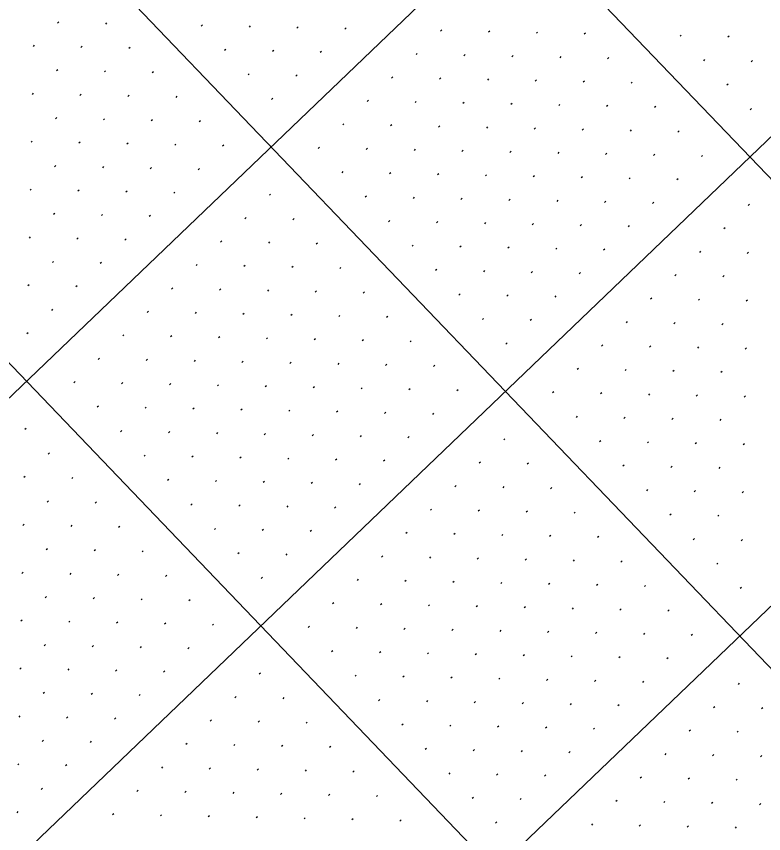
# Model space of a CAD drawing. Extents: x 2148987 to 2151117, y 142806 to 144993.
# Drawn here: x 2150016.8 to 2150127.1, y 144384 to 144504.6 of the extents above; entities that cross this region are included whole.
import ezdxf

# ---------------------------------------------------------------- set-up
doc = ezdxf.new("R2010")
doc.units = 0
doc.layers.add('PR_PIER_PH3', color=7, linetype='Continuous')
doc.layers.add('SHT_Profile_Grid_Minor', color=7, linetype='Continuous')

msp = doc.modelspace()

# ---------------------------------------------------------------- linework, layer by layer
at = {"layer": 'PR_PIER_PH3'}
for p, q in [((2150261.97, 144684.26), (2149124.83, 143594.52)), ((2150296.56, 144648.16), (2149159.43, 143558.42)), ((2150331.16, 144612.07), (2149194.02, 143522.32)), ((2150055.9, 144556.04), (2150377.63, 144220.31)), ((2150019.8, 144521.44), (2150341.53, 144185.72)), ((2149983.7, 144486.85), (2150329.49, 144126.02))]:
    msp.add_line(p, q, dxfattribs=at)
at = {"layer": 'SHT_Profile_Grid_Minor'}
for p, q in [((2150023.05, 144503.78), (2150022.87, 144503.61)), ((2150030.12, 144503.63), (2150029.94, 144503.46)), ((2150044.26, 144503.33), (2150044.08, 144503.15)), ((2150051.33, 144503.18), (2150051.15, 144503)), ((2150058.4, 144503.03), (2150058.22, 144502.85)), ((2150065.47, 144502.88), (2150065.28, 144502.7)), ((2150079.6, 144502.58), (2150079.42, 144502.4)), ((2150086.67, 144502.43), (2150086.49, 144502.25)), ((2150093.74, 144502.27), (2150093.56, 144502.1)), ((2150100.81, 144502.12), (2150100.63, 144501.95)), ((2150114.95, 144501.82), (2150114.77, 144501.65)), ((2150122.02, 144501.67), (2150121.84, 144501.5)), ((2150019.44, 144500.32), (2150019.26, 144500.15)), ((2150026.51, 144500.17), (2150026.33, 144500)), ((2150033.58, 144500.02), (2150033.4, 144499.85)), ((2150047.72, 144499.72), (2150047.54, 144499.55)), ((2150054.79, 144499.57), (2150054.61, 144499.39)), ((2150061.86, 144499.42), (2150061.67, 144499.24)), ((2150075.99, 144499.12), (2150075.81, 144498.94)), ((2150083.06, 144498.97), (2150082.88, 144498.79)), ((2150090.13, 144498.82), (2150089.95, 144498.64)), ((2150097.2, 144498.66), (2150097.02, 144498.49)), ((2150104.27, 144498.51), (2150104.09, 144498.34)), ((2150118.41, 144498.21), (2150118.23, 144498.04)), ((2150125.48, 144498.06), (2150125.3, 144497.89)), ((2150022.9, 144496.71), (2150022.72, 144496.54)), ((2150029.97, 144496.56), (2150029.79, 144496.39)), ((2150037.04, 144496.41), (2150036.86, 144496.24)), ((2150051.18, 144496.11), (2150051, 144495.94)), ((2150058.25, 144495.96), (2150058.06, 144495.78)), ((2150072.38, 144495.66), (2150072.2, 144495.48)), ((2150079.45, 144495.51), (2150079.27, 144495.33)), ((2150086.52, 144495.36), (2150086.34, 144495.18)), ((2150093.59, 144495.21), (2150093.41, 144495.03)), ((2150100.66, 144495.05), (2150100.48, 144494.88)), ((2150107.73, 144494.9), (2150107.55, 144494.73)), ((2150121.87, 144494.6), (2150121.69, 144494.43)), ((2150019.29, 144493.25), (2150019.11, 144493.08)), ((2150026.36, 144493.1), (2150026.18, 144492.93)), ((2150033.43, 144492.95), (2150033.25, 144492.78)), ((2150040.5, 144492.8), (2150040.32, 144492.63)), ((2150054.64, 144492.5), (2150054.46, 144492.33)), ((2150068.77, 144492.2), (2150068.59, 144492.02)), ((2150075.84, 144492.05), (2150075.66, 144491.87)), ((2150082.91, 144491.9), (2150082.73, 144491.72)), ((2150089.98, 144491.75), (2150089.8, 144491.57)), ((2150097.05, 144491.6), (2150096.87, 144491.42)), ((2150104.12, 144491.44), (2150103.94, 144491.27)), ((2150111.19, 144491.29), (2150111.01, 144491.12)), ((2150125.33, 144490.99), (2150125.15, 144490.82)), ((2150022.75, 144489.64), (2150022.57, 144489.47)), ((2150029.82, 144489.49), (2150029.64, 144489.32)), ((2150036.89, 144489.34), (2150036.71, 144489.17)), ((2150043.96, 144489.19), (2150043.78, 144489.02)), ((2150065.16, 144488.74), (2150064.98, 144488.56)), ((2150072.23, 144488.59), (2150072.05, 144488.41)), ((2150079.3, 144488.44), (2150079.12, 144488.26)), ((2150086.37, 144488.29), (2150086.19, 144488.11)), ((2150093.44, 144488.14), (2150093.26, 144487.96)), ((2150100.51, 144487.99), (2150100.33, 144487.81)), ((2150107.58, 144487.84), (2150107.4, 144487.66)), ((2150114.65, 144487.68), (2150114.47, 144487.51)), ((2150019.14, 144486.18), (2150018.96, 144486.01)), ((2150026.21, 144486.03), (2150026.03, 144485.86)), ((2150033.28, 144485.88), (2150033.1, 144485.71)), ((2150040.35, 144485.73), (2150040.17, 144485.56)), ((2150047.42, 144485.58), (2150047.24, 144485.41)), ((2150061.55, 144485.28), (2150061.37, 144485.11)), ((2150068.62, 144485.13), (2150068.44, 144484.95)), ((2150075.69, 144484.98), (2150075.51, 144484.8)), ((2150082.76, 144484.83), (2150082.58, 144484.65)), ((2150089.83, 144484.68), (2150089.65, 144484.5)), ((2150096.9, 144484.53), (2150096.72, 144484.35)), ((2150103.97, 144484.38), (2150103.79, 144484.2)), ((2150111.04, 144484.23), (2150110.86, 144484.05)), ((2150118.11, 144484.07), (2150117.93, 144483.9)), ((2150022.6, 144482.57), (2150022.42, 144482.4)), ((2150029.67, 144482.42), (2150029.49, 144482.25)), ((2150036.74, 144482.27), (2150036.56, 144482.1)), ((2150043.81, 144482.12), (2150043.63, 144481.95)), ((2150065.01, 144481.67), (2150064.83, 144481.5)), ((2150072.08, 144481.52), (2150071.9, 144481.34)), ((2150079.15, 144481.37), (2150078.97, 144481.19)), ((2150086.22, 144481.22), (2150086.04, 144481.04)), ((2150093.29, 144481.07), (2150093.11, 144480.89)), ((2150100.36, 144480.92), (2150100.18, 144480.74)), ((2150107.43, 144480.77), (2150107.25, 144480.59)), ((2150114.5, 144480.62), (2150114.32, 144480.44)), ((2150018.99, 144479.11), (2150018.81, 144478.94)), ((2150026.06, 144478.96), (2150025.88, 144478.79)), ((2150033.13, 144478.81), (2150032.95, 144478.64)), ((2150040.2, 144478.66), (2150040.02, 144478.49)), ((2150054.33, 144478.36), (2150054.15, 144478.19)), ((2150068.47, 144478.06), (2150068.29, 144477.89)), ((2150075.54, 144477.91), (2150075.36, 144477.73)), ((2150082.61, 144477.76), (2150082.43, 144477.58)), ((2150089.68, 144477.61), (2150089.5, 144477.43)), ((2150096.75, 144477.46), (2150096.57, 144477.28)), ((2150103.82, 144477.31), (2150103.64, 144477.13)), ((2150110.89, 144477.16), (2150110.71, 144476.98)), ((2150125.03, 144476.85), (2150124.85, 144476.68)), ((2150022.45, 144475.5), (2150022.27, 144475.33)), ((2150029.52, 144475.35), (2150029.34, 144475.18)), ((2150036.59, 144475.2), (2150036.41, 144475.03)), ((2150050.72, 144474.9), (2150050.54, 144474.73)), ((2150057.79, 144474.75), (2150057.61, 144474.58)), ((2150071.93, 144474.45), (2150071.75, 144474.28)), ((2150079, 144474.3), (2150078.82, 144474.12)), ((2150086.07, 144474.15), (2150085.89, 144473.97)), ((2150093.14, 144474), (2150092.96, 144473.82)), ((2150100.21, 144473.85), (2150100.03, 144473.67)), ((2150107.28, 144473.7), (2150107.1, 144473.52)), ((2150121.42, 144473.4), (2150121.24, 144473.22)), ((2150018.84, 144472.04), (2150018.66, 144471.87)), ((2150025.91, 144471.89), (2150025.73, 144471.72)), ((2150032.98, 144471.74), (2150032.8, 144471.57)), ((2150047.11, 144471.44), (2150046.93, 144471.27)), ((2150054.18, 144471.29), (2150054, 144471.12)), ((2150061.25, 144471.14), (2150061.07, 144470.97)), ((2150075.39, 144470.84), (2150075.21, 144470.67)), ((2150082.46, 144470.69), (2150082.28, 144470.51)), ((2150089.53, 144470.54), (2150089.35, 144470.36)), ((2150096.6, 144470.39), (2150096.42, 144470.21)), ((2150103.67, 144470.24), (2150103.49, 144470.06)), ((2150117.81, 144469.94), (2150117.63, 144469.76)), ((2150124.88, 144469.79), (2150124.7, 144469.61)), ((2150022.3, 144468.43), (2150022.12, 144468.26)), ((2150029.37, 144468.28), (2150029.19, 144468.11)), ((2150043.5, 144467.98), (2150043.32, 144467.81)), ((2150050.57, 144467.83), (2150050.39, 144467.66)), ((2150057.64, 144467.68), (2150057.46, 144467.51)), ((2150064.71, 144467.53), (2150064.53, 144467.36)), ((2150078.85, 144467.23), (2150078.67, 144467.06)), ((2150085.92, 144467.08), (2150085.74, 144466.91)), ((2150092.99, 144466.93), (2150092.81, 144466.75)), ((2150100.06, 144466.78), (2150099.88, 144466.6)), ((2150114.2, 144466.48), (2150114.02, 144466.3)), ((2150121.27, 144466.33), (2150121.09, 144466.15)), ((2150018.69, 144464.97), (2150018.51, 144464.8)), ((2150025.76, 144464.82), (2150025.58, 144464.65)), ((2150039.89, 144464.52), (2150039.71, 144464.35)), ((2150046.96, 144464.37), (2150046.78, 144464.2)), ((2150054.03, 144464.22), (2150053.85, 144464.05)), ((2150061.1, 144464.07), (2150060.92, 144463.9)), ((2150068.17, 144463.92), (2150067.99, 144463.75)), ((2150082.31, 144463.62), (2150082.13, 144463.45)), ((2150089.38, 144463.47), (2150089.2, 144463.3)), ((2150096.45, 144463.32), (2150096.27, 144463.14)), ((2150110.59, 144463.02), (2150110.41, 144462.84)), ((2150117.66, 144462.87), (2150117.48, 144462.69)), ((2150124.73, 144462.72), (2150124.55, 144462.54)), ((2150022.15, 144461.36), (2150021.97, 144461.19)), ((2150036.28, 144461.06), (2150036.1, 144460.89)), ((2150043.35, 144460.91), (2150043.17, 144460.74)), ((2150050.42, 144460.76), (2150050.24, 144460.59)), ((2150057.49, 144460.61), (2150057.31, 144460.44)), ((2150064.56, 144460.46), (2150064.38, 144460.29)), ((2150071.63, 144460.31), (2150071.45, 144460.14)), ((2150085.77, 144460.01), (2150085.59, 144459.84)), ((2150092.84, 144459.86), (2150092.66, 144459.69)), ((2150106.98, 144459.56), (2150106.8, 144459.38)), ((2150114.05, 144459.41), (2150113.87, 144459.23)), ((2150121.12, 144459.26), (2150120.94, 144459.08)), ((2150018.54, 144457.9), (2150018.36, 144457.73)), ((2150032.67, 144457.6), (2150032.49, 144457.43)), ((2150039.74, 144457.45), (2150039.56, 144457.28)), ((2150046.81, 144457.3), (2150046.63, 144457.13)), ((2150053.88, 144457.15), (2150053.7, 144456.98)), ((2150060.95, 144457), (2150060.77, 144456.83)), ((2150068.02, 144456.85), (2150067.84, 144456.68)), ((2150075.09, 144456.7), (2150074.91, 144456.53)), ((2150089.23, 144456.4), (2150089.05, 144456.23)), ((2150103.37, 144456.1), (2150103.19, 144455.92)), ((2150110.44, 144455.95), (2150110.26, 144455.77)), ((2150117.51, 144455.8), (2150117.33, 144455.62)), ((2150124.58, 144455.65), (2150124.4, 144455.47)), ((2150029.07, 144454.14), (2150028.88, 144453.97)), ((2150036.13, 144453.99), (2150035.95, 144453.82)), ((2150043.2, 144453.84), (2150043.02, 144453.67)), ((2150050.27, 144453.69), (2150050.09, 144453.52)), ((2150057.34, 144453.54), (2150057.16, 144453.37)), ((2150064.41, 144453.39), (2150064.23, 144453.22)), ((2150071.48, 144453.24), (2150071.3, 144453.07)), ((2150078.55, 144453.09), (2150078.37, 144452.92)), ((2150099.76, 144452.64), (2150099.58, 144452.47)), ((2150106.83, 144452.49), (2150106.65, 144452.31)), ((2150113.9, 144452.34), (2150113.72, 144452.16)), ((2150120.97, 144452.19), (2150120.79, 144452.01)), ((2150025.46, 144450.68), (2150025.27, 144450.51)), ((2150032.52, 144450.53), (2150032.34, 144450.36)), ((2150039.59, 144450.38), (2150039.41, 144450.21)), ((2150046.66, 144450.23), (2150046.48, 144450.06)), ((2150053.73, 144450.08), (2150053.55, 144449.91)), ((2150060.8, 144449.93), (2150060.62, 144449.76)), ((2150067.87, 144449.78), (2150067.69, 144449.61)), ((2150074.94, 144449.63), (2150074.76, 144449.46)), ((2150082.01, 144449.48), (2150081.83, 144449.31)), ((2150096.15, 144449.18), (2150095.97, 144449.01)), ((2150103.22, 144449.03), (2150103.04, 144448.86)), ((2150110.29, 144448.88), (2150110.11, 144448.7)), ((2150117.36, 144448.73), (2150117.18, 144448.55)), ((2150124.43, 144448.58), (2150124.25, 144448.4)), ((2150028.91, 144447.07), (2150028.73, 144446.9)), ((2150035.98, 144446.92), (2150035.8, 144446.75)), ((2150043.05, 144446.77), (2150042.87, 144446.6)), ((2150050.12, 144446.62), (2150049.94, 144446.45)), ((2150057.19, 144446.47), (2150057.01, 144446.3)), ((2150064.26, 144446.32), (2150064.08, 144446.15)), ((2150071.33, 144446.17), (2150071.15, 144446)), ((2150078.4, 144446.02), (2150078.22, 144445.85)), ((2150099.61, 144445.57), (2150099.43, 144445.4)), ((2150106.68, 144445.42), (2150106.5, 144445.25)), ((2150113.75, 144445.27), (2150113.57, 144445.09)), ((2150120.82, 144445.12), (2150120.64, 144444.94)), ((2150018.24, 144443.76), (2150018.05, 144443.59)), ((2150032.37, 144443.46), (2150032.19, 144443.29)), ((2150039.44, 144443.31), (2150039.26, 144443.14)), ((2150046.51, 144443.16), (2150046.33, 144442.99)), ((2150053.58, 144443.01), (2150053.4, 144442.84)), ((2150060.65, 144442.86), (2150060.47, 144442.69)), ((2150067.72, 144442.71), (2150067.54, 144442.54)), ((2150074.79, 144442.56), (2150074.61, 144442.39)), ((2150088.93, 144442.26), (2150088.75, 144442.09)), ((2150103.07, 144441.96), (2150102.89, 144441.79)), ((2150110.14, 144441.81), (2150109.96, 144441.64)), ((2150117.21, 144441.66), (2150117.03, 144441.48)), ((2150124.28, 144441.51), (2150124.1, 144441.33)), ((2150021.69, 144440.15), (2150021.51, 144439.98)), ((2150035.83, 144439.85), (2150035.65, 144439.68)), ((2150042.9, 144439.7), (2150042.72, 144439.53)), ((2150049.97, 144439.55), (2150049.79, 144439.38)), ((2150057.04, 144439.4), (2150056.86, 144439.23)), ((2150064.11, 144439.25), (2150063.93, 144439.08)), ((2150071.18, 144439.1), (2150071, 144438.93)), ((2150085.32, 144438.8), (2150085.14, 144438.63)), ((2150092.39, 144438.65), (2150092.21, 144438.48)), ((2150106.53, 144438.35), (2150106.35, 144438.18)), ((2150113.6, 144438.2), (2150113.42, 144438.03)), ((2150120.67, 144438.05), (2150120.49, 144437.87)), ((2150018.08, 144436.69), (2150017.9, 144436.52)), ((2150025.15, 144436.54), (2150024.97, 144436.37)), ((2150039.29, 144436.24), (2150039.11, 144436.07)), ((2150046.36, 144436.09), (2150046.18, 144435.92)), ((2150053.43, 144435.94), (2150053.25, 144435.77)), ((2150060.5, 144435.79), (2150060.32, 144435.62)), ((2150067.57, 144435.64), (2150067.39, 144435.47)), ((2150081.71, 144435.34), (2150081.53, 144435.17)), ((2150088.78, 144435.19), (2150088.6, 144435.02)), ((2150095.85, 144435.04), (2150095.67, 144434.87)), ((2150109.99, 144434.74), (2150109.81, 144434.57)), ((2150117.06, 144434.59), (2150116.88, 144434.42)), ((2150124.13, 144434.44), (2150123.95, 144434.26)), ((2150021.54, 144433.08), (2150021.36, 144432.91)), ((2150028.61, 144432.93), (2150028.43, 144432.76)), ((2150042.75, 144432.63), (2150042.57, 144432.46)), ((2150049.82, 144432.48), (2150049.64, 144432.31)), ((2150056.89, 144432.33), (2150056.71, 144432.16)), ((2150063.96, 144432.18), (2150063.78, 144432.01)), ((2150078.1, 144431.88), (2150077.92, 144431.71)), ((2150085.17, 144431.73), (2150084.99, 144431.56)), ((2150092.24, 144431.58), (2150092.06, 144431.41)), ((2150099.31, 144431.43), (2150099.13, 144431.26)), ((2150113.45, 144431.13), (2150113.27, 144430.96)), ((2150120.52, 144430.98), (2150120.34, 144430.81)), ((2150017.93, 144429.62), (2150017.75, 144429.45)), ((2150025, 144429.47), (2150024.82, 144429.3)), ((2150032.07, 144429.32), (2150031.89, 144429.15)), ((2150046.21, 144429.02), (2150046.03, 144428.85)), ((2150053.28, 144428.87), (2150053.1, 144428.7)), ((2150060.35, 144428.72), (2150060.17, 144428.55)), ((2150074.49, 144428.42), (2150074.31, 144428.25)), ((2150081.56, 144428.27), (2150081.38, 144428.1)), ((2150088.63, 144428.12), (2150088.45, 144427.95)), ((2150095.7, 144427.97), (2150095.52, 144427.8)), ((2150102.77, 144427.82), (2150102.59, 144427.65)), ((2150116.91, 144427.52), (2150116.73, 144427.35)), ((2150123.98, 144427.37), (2150123.8, 144427.2)), ((2150021.39, 144426.02), (2150021.21, 144425.84)), ((2150028.46, 144425.86), (2150028.28, 144425.69)), ((2150035.53, 144425.71), (2150035.35, 144425.54)), ((2150049.67, 144425.41), (2150049.49, 144425.24)), ((2150056.74, 144425.26), (2150056.56, 144425.09)), ((2150070.88, 144424.96), (2150070.7, 144424.79)), ((2150077.95, 144424.81), (2150077.77, 144424.64)), ((2150085.02, 144424.66), (2150084.84, 144424.49)), ((2150092.09, 144424.51), (2150091.91, 144424.34)), ((2150099.16, 144424.36), (2150098.98, 144424.19)), ((2150106.23, 144424.21), (2150106.05, 144424.04)), ((2150120.37, 144423.91), (2150120.19, 144423.74)), ((2150017.78, 144422.56), (2150017.6, 144422.38)), ((2150024.85, 144422.41), (2150024.67, 144422.23)), ((2150031.92, 144422.25), (2150031.74, 144422.08)), ((2150038.99, 144422.1), (2150038.81, 144421.93)), ((2150053.13, 144421.8), (2150052.95, 144421.63)), ((2150067.27, 144421.5), (2150067.09, 144421.33)), ((2150074.34, 144421.35), (2150074.16, 144421.18)), ((2150081.41, 144421.2), (2150081.23, 144421.03)), ((2150088.48, 144421.05), (2150088.3, 144420.88)), ((2150095.55, 144420.9), (2150095.37, 144420.73)), ((2150102.62, 144420.75), (2150102.44, 144420.58)), ((2150109.69, 144420.6), (2150109.51, 144420.43)), ((2150123.83, 144420.3), (2150123.65, 144420.13)), ((2150021.24, 144418.95), (2150021.06, 144418.77)), ((2150028.31, 144418.8), (2150028.13, 144418.62)), ((2150035.38, 144418.64), (2150035.2, 144418.47)), ((2150042.45, 144418.49), (2150042.27, 144418.32)), ((2150063.66, 144418.04), (2150063.48, 144417.87)), ((2150070.73, 144417.89), (2150070.55, 144417.72)), ((2150077.8, 144417.74), (2150077.62, 144417.57)), ((2150084.87, 144417.59), (2150084.69, 144417.42)), ((2150091.94, 144417.44), (2150091.76, 144417.27)), ((2150099.01, 144417.29), (2150098.83, 144417.12)), ((2150106.08, 144417.14), (2150105.9, 144416.97)), ((2150113.15, 144416.99), (2150112.97, 144416.82)), ((2150017.63, 144415.49), (2150017.45, 144415.31)), ((2150024.7, 144415.34), (2150024.52, 144415.16)), ((2150031.77, 144415.19), (2150031.59, 144415.01)), ((2150038.84, 144415.03), (2150038.66, 144414.86)), ((2150045.91, 144414.88), (2150045.73, 144414.71)), ((2150060.05, 144414.58), (2150059.87, 144414.41)), ((2150067.12, 144414.43), (2150066.94, 144414.26)), ((2150074.19, 144414.28), (2150074.01, 144414.11)), ((2150081.26, 144414.13), (2150081.08, 144413.96)), ((2150088.33, 144413.98), (2150088.15, 144413.81)), ((2150095.4, 144413.83), (2150095.22, 144413.66)), ((2150102.47, 144413.68), (2150102.29, 144413.51)), ((2150109.54, 144413.53), (2150109.36, 144413.36)), ((2150116.61, 144413.38), (2150116.43, 144413.21)), ((2150021.09, 144411.88), (2150020.91, 144411.7)), ((2150028.16, 144411.73), (2150027.98, 144411.55)), ((2150035.23, 144411.58), (2150035.05, 144411.4)), ((2150042.3, 144411.42), (2150042.12, 144411.25)), ((2150063.51, 144410.97), (2150063.33, 144410.8)), ((2150070.58, 144410.82), (2150070.4, 144410.65)), ((2150077.65, 144410.67), (2150077.47, 144410.5)), ((2150084.72, 144410.52), (2150084.54, 144410.35)), ((2150091.79, 144410.37), (2150091.61, 144410.2)), ((2150098.86, 144410.22), (2150098.68, 144410.05)), ((2150105.93, 144410.07), (2150105.75, 144409.9)), ((2150113, 144409.92), (2150112.82, 144409.75)), ((2150017.48, 144408.42), (2150017.3, 144408.24)), ((2150024.55, 144408.27), (2150024.37, 144408.09)), ((2150031.62, 144408.12), (2150031.44, 144407.94)), ((2150038.69, 144407.97), (2150038.51, 144407.79)), ((2150052.83, 144407.66), (2150052.65, 144407.49)), ((2150066.97, 144407.36), (2150066.79, 144407.19)), ((2150074.04, 144407.21), (2150073.86, 144407.04)), ((2150081.11, 144407.06), (2150080.93, 144406.89)), ((2150088.18, 144406.91), (2150088, 144406.74)), ((2150095.25, 144406.76), (2150095.07, 144406.59)), ((2150102.32, 144406.61), (2150102.14, 144406.44)), ((2150109.39, 144406.46), (2150109.21, 144406.29)), ((2150123.52, 144406.16), (2150123.34, 144405.99)), ((2150020.94, 144404.81), (2150020.76, 144404.63)), ((2150028.01, 144404.66), (2150027.83, 144404.48)), ((2150035.08, 144404.51), (2150034.9, 144404.33)), ((2150049.22, 144404.2), (2150049.04, 144404.03)), ((2150056.29, 144404.05), (2150056.11, 144403.88)), ((2150070.43, 144403.75), (2150070.25, 144403.58)), ((2150077.5, 144403.6), (2150077.32, 144403.43)), ((2150084.57, 144403.45), (2150084.39, 144403.28)), ((2150091.64, 144403.3), (2150091.46, 144403.13)), ((2150098.71, 144403.15), (2150098.53, 144402.98)), ((2150105.78, 144403), (2150105.6, 144402.83)), ((2150119.92, 144402.7), (2150119.73, 144402.53)), ((2150126.98, 144402.55), (2150126.8, 144402.38)), ((2150017.33, 144401.35), (2150017.15, 144401.17)), ((2150024.4, 144401.2), (2150024.22, 144401.02)), ((2150031.47, 144401.05), (2150031.29, 144400.87)), ((2150045.61, 144400.75), (2150045.43, 144400.57)), ((2150052.68, 144400.59), (2150052.5, 144400.42)), ((2150059.75, 144400.44), (2150059.57, 144400.27)), ((2150073.89, 144400.14), (2150073.71, 144399.97)), ((2150080.96, 144399.99), (2150080.78, 144399.82)), ((2150088.03, 144399.84), (2150087.85, 144399.67)), ((2150095.1, 144399.69), (2150094.92, 144399.52)), ((2150102.17, 144399.54), (2150101.99, 144399.37)), ((2150116.31, 144399.24), (2150116.12, 144399.07)), ((2150123.37, 144399.09), (2150123.19, 144398.92)), ((2150020.79, 144397.74), (2150020.61, 144397.56)), ((2150027.86, 144397.59), (2150027.68, 144397.41)), ((2150042, 144397.29), (2150041.82, 144397.11)), ((2150049.07, 144397.14), (2150048.89, 144396.96)), ((2150056.14, 144396.98), (2150055.96, 144396.81)), ((2150063.21, 144396.83), (2150063.03, 144396.66)), ((2150077.35, 144396.53), (2150077.17, 144396.36)), ((2150084.42, 144396.38), (2150084.24, 144396.21)), ((2150091.49, 144396.23), (2150091.31, 144396.06)), ((2150098.56, 144396.08), (2150098.38, 144395.91)), ((2150112.7, 144395.78), (2150112.51, 144395.61)), ((2150119.76, 144395.63), (2150119.58, 144395.46)), ((2150126.83, 144395.48), (2150126.65, 144395.31)), ((2150017.18, 144394.28), (2150017, 144394.1)), ((2150024.25, 144394.13), (2150024.07, 144393.95)), ((2150038.39, 144393.83), (2150038.21, 144393.65)), ((2150045.46, 144393.68), (2150045.28, 144393.5)), ((2150052.53, 144393.53), (2150052.35, 144393.35)), ((2150059.6, 144393.38), (2150059.42, 144393.2)), ((2150066.67, 144393.22), (2150066.49, 144393.05)), ((2150080.81, 144392.92), (2150080.63, 144392.75)), ((2150087.88, 144392.77), (2150087.7, 144392.6)), ((2150094.95, 144392.62), (2150094.77, 144392.45)), ((2150109.09, 144392.32), (2150108.9, 144392.15)), ((2150116.15, 144392.17), (2150115.97, 144392)), ((2150123.22, 144392.02), (2150123.04, 144391.85)), ((2150020.64, 144390.67), (2150020.46, 144390.49)), ((2150034.78, 144390.37), (2150034.6, 144390.19)), ((2150041.85, 144390.22), (2150041.67, 144390.04)), ((2150048.92, 144390.07), (2150048.74, 144389.89)), ((2150055.99, 144389.92), (2150055.81, 144389.74)), ((2150063.06, 144389.77), (2150062.88, 144389.59)), ((2150070.13, 144389.61), (2150069.95, 144389.44)), ((2150084.27, 144389.31), (2150084.09, 144389.14)), ((2150091.34, 144389.16), (2150091.16, 144388.99)), ((2150105.48, 144388.86), (2150105.29, 144388.69)), ((2150112.54, 144388.71), (2150112.36, 144388.54)), ((2150119.61, 144388.56), (2150119.43, 144388.39)), ((2150126.68, 144388.41), (2150126.5, 144388.24)), ((2150017.03, 144387.21), (2150016.85, 144387.04)), ((2150031.17, 144386.91), (2150030.99, 144386.73)), ((2150038.24, 144386.76), (2150038.06, 144386.58)), ((2150045.31, 144386.61), (2150045.13, 144386.43)), ((2150052.38, 144386.46), (2150052.2, 144386.28)), ((2150059.45, 144386.31), (2150059.27, 144386.13)), ((2150066.52, 144386.16), (2150066.34, 144385.98)), ((2150073.59, 144386), (2150073.41, 144385.83)), ((2150087.73, 144385.7), (2150087.55, 144385.53)), ((2150101.87, 144385.4), (2150101.68, 144385.23)), ((2150108.93, 144385.25), (2150108.75, 144385.08)), ((2150116, 144385.1), (2150115.82, 144384.93)), ((2150123.07, 144384.95), (2150122.89, 144384.78))]:
    msp.add_line(p, q, dxfattribs=at)

doc.saveas('drawing.dxf')
